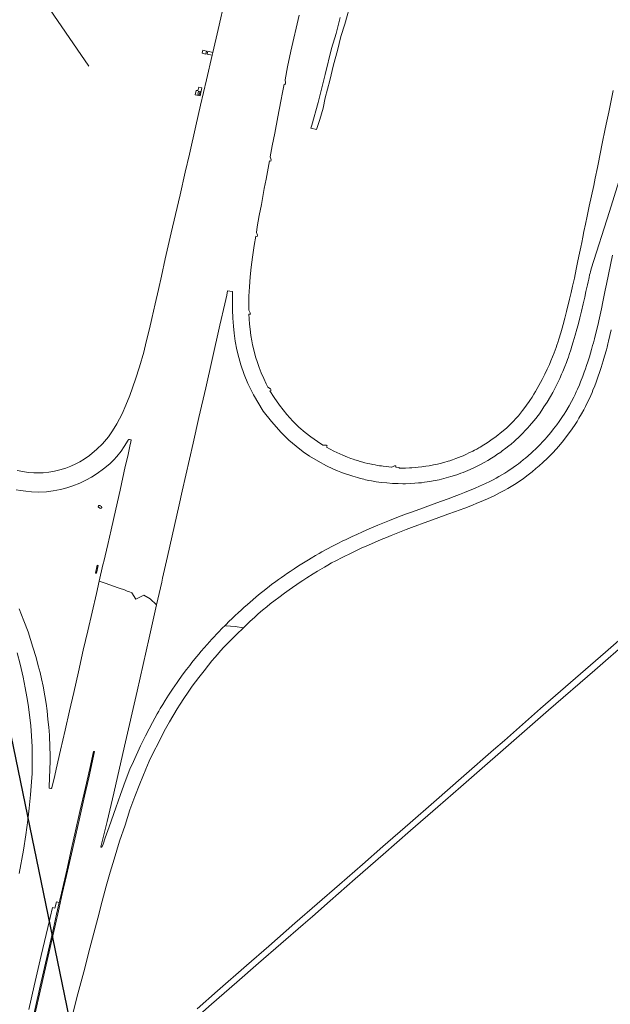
# Model space of a CAD drawing. Extents: x 148869 to 161638, y 453607 to 469810.
# Tile 550 of 656: x 157083 to 157381, y 463083 to 463581. Entities that reach past the tile are written whole.
import ezdxf
from ezdxf.lldxf.tags import DXFTag

# ---------------------------------------------------------------- set-up
doc = ezdxf.new("R2010")
doc.units = 0
doc.layers.add('2024', color=160, linetype='CONTINUOUS')
doc.layers.add('2024 hatch', color=160, linetype='CONTINUOUS')
for name, color, linetype, lineweight in [('B-OI-RI-DRUKLEIDING-G-niet meenemen', 190, 'RI-PERS', 18), ('B-OI-RI-VACUUMLEIDING-G-niet meenemen', 190, 'RI-VACUUM', 18), ('B-RO-VH-VERHARDING_ASFALT-GV', 251, 'CONTINUOUS', 18), ('B-RO-VH-VERHARDING_GESLOTEN-GV', 251, 'CONTINUOUS', 18), ('B-RO-VH-VERHARDING_OPEN-GV', 251, 'CONTINUOUS', 18)]:
    doc.layers.add(name, color=color, linetype=linetype, lineweight=lineweight)
tags = doc.linetypes.add('RI-PERS', pattern='A,7,-2,["P",Standard,S=1.8,R=0,X=-0.5,Y=-0.9],-2,7,-2,[102,NLCS.SHX,S=1,R=180,X=0,Y=0],-2', length=22).pattern_tags.tags
tags[6] = DXFTag(74, 10)
tags = doc.linetypes.add('RI-VACUUM', pattern='A,7,-2,["V",Standard,S=1.8,R=0,X=-0.5,Y=-0.9],-2,7,-2,[102,NLCS.SHX,S=1,R=180,X=0,Y=0],-2', length=22).pattern_tags.tags
tags[6] = DXFTag(74, 10)

msp = doc.modelspace()

# ---------------------------------------------------------------- hatches: boundary and pattern name
at = {"layer": '2024 hatch'}
h = msp.add_hatch(dxfattribs=at)
h.set_pattern_fill('ANSI31', color=256, scale=29.988, angle=45)
h.set_pattern_definition([(90, (0, 0), (-29.988, 0), [])])
h.paths.add_polyline_path([(155468.24, 462509.2), (155430.3, 462608.99), (155317.39, 462696.7), (155326.79, 462885.8), (155421.55, 463128.67), (155681.88, 463221.51), (155808.81, 463270.9), (155858.2, 463353.96), (156235.32, 463468.35), (156395.06, 463466.8), (156874.43, 463576.88), (157060.31, 463303.94), (157149.74, 462870.77), (157067.92, 462815.11), (157047.81, 462789.79), (157071.17, 462711.57), (156936.5, 462350.7), (156856.27, 462251.62), (156803.36, 462113.22), (156627.76, 461893.96), (156524.84, 461717.19), (156312.22, 461660.25), (156176.03, 461568.49), (155937.87, 461968.15)])

# ---------------------------------------------------------------- linework, layer by layer
at = {"layer": '2024', "flags": 128}
msp.add_lwpolyline([(155468.24, 462509.2), (155430.3, 462608.99), (155317.39, 462696.7), (155326.79, 462885.8), (155421.55, 463128.67), (155681.88, 463221.51), (155808.81, 463270.9), (155858.2, 463353.96), (156235.32, 463468.35), (156395.06, 463466.8), (156874.43, 463576.88), (157060.31, 463303.94), (157149.74, 462870.77), (157067.92, 462815.11), (157047.81, 462789.79), (157071.17, 462711.57), (156936.5, 462350.7), (156856.27, 462251.62), (156803.36, 462113.22), (156627.76, 461893.96), (156524.84, 461717.19), (156312.22, 461660.25), (156176.03, 461568.49), (155937.87, 461968.15)], close=True, dxfattribs=at)
at = {"layer": 'B-OI-RI-DRUKLEIDING-G-niet meenemen'}
msp.add_line((157088.13, 463600.03), (157117.56, 463556.97), dxfattribs=at)
at = {"layer": 'B-OI-RI-VACUUMLEIDING-G-niet meenemen'}
msp.add_line((157088.13, 463600.03), (157117.56, 463556.97), dxfattribs=at)
at = {"layer": 'B-RO-VH-VERHARDING_ASFALT-GV', "flags": 128}
for points in [[(157244.65, 463581.71), (157242.67, 463573.6), (157240.38, 463566), (157237.15, 463552.85), (157233.52, 463538.6), (157230.33, 463527.24), (157229.89, 463525.71), (157232.74, 463525.01), (157234.44, 463530.03), (157236.04, 463535.82), (157237.19, 463540.96), (157239.49, 463549.84), (157241.38, 463557.76), (157243.34, 463564.95), (157245.11, 463572.12), (157247.12, 463578.21), (157250.36, 463589.68)], [(157408.71, 463286.62), (157379.01, 463260.69), (157346.07, 463232.17), (157327.79, 463216.04), (157322.25, 463211.33), (157307.31, 463198.11), (157292.02, 463184.83), (157280.1, 463174.39), (157266.28, 463162.44), (157256.01, 463153.37), (157244.31, 463143.24), (157233.04, 463133.38), (157221.83, 463123.61), (157208.58, 463112.1), (157197.24, 463102.24), (157182.73, 463089.51), (157172.28, 463080.33)], [(157166.44, 463071.12), (157179.58, 463082.67), (157192.48, 463093.9), (157203.45, 463103.42), (157214.72, 463113.23), (157225.95, 463123.02), (157230.64, 463127.13), (157239.58, 463134.96), (157252.38, 463146.02), (157266.49, 463158.43), (157280.38, 463170.53), (157294.18, 463182.58), (157305.79, 463192.67), (157317.91, 463203.24), (157325.81, 463210.17), (157329.94, 463213.66), (157350.11, 463231.31), (157373.51, 463251.57), (157390.86, 463266.78)]]:
    msp.add_lwpolyline(points, dxfattribs=at)
at = {"layer": 'B-RO-VH-VERHARDING_GESLOTEN-GV', "flags": 128}
for points in [[(157186.51, 463591.25), (157182.92, 463575.51), (157180.23, 463563.92), (157179.92, 463562.53), (157177.08, 463550.1), (157174.12, 463537.3), (157171.71, 463526.93), (157168.41, 463512.62), (157166.32, 463503.37), (157163.69, 463491.97), (157161.45, 463481.98), (157159.27, 463472.71), (157156.24, 463459.61), (157154.24, 463450.84), (157152.78, 463444.11), (157151.1, 463436.85), (157149.45, 463429.44), (157148.18, 463424.18), (157146.61, 463417.64), (157145.32, 463412.47), (157143.11, 463405.03), (157141.08, 463398.83), (157138.25, 463390.48), (157136.35, 463385.6), (157134.39, 463381.23), (157131.74, 463376.24), (157129.58, 463372.64), (157127.45, 463369.65), (157124.4, 463366.09), (157121.58, 463363.32), (157117.82, 463360.12), (157115.18, 463358.3), (157113.06, 463356.98), (157111.05, 463355.94), (157108.38, 463354.71), (157105.99, 463353.79), (157102.8, 463352.84), (157100.17, 463352.21), (157097.28, 463351.74), (157094.51, 463351.46), (157092.07, 463351.41), (157089.68, 463351.4), (157086.94, 463351.57), (157084.18, 463352.02), (157081.24, 463352.63)], [(157382.87, 463544.68), (157380.6, 463533.78), (157379.33, 463527.66), (157378.65, 463524.44), (157377.5, 463518.8), (157376.07, 463511.86), (157375.36, 463508.3), (157374.86, 463505.87), (157373.74, 463500.48), (157372.97, 463496.73), (157370.77, 463486.28), (157369.68, 463481.18), (157368.87, 463477.23), (157368.07, 463473.47), (157367.48, 463470.57), (157366.92, 463467.84), (157366.43, 463465.51), (157365.51, 463461.02), (157364.86, 463457.79), (157364.17, 463454.46), (157363.2, 463449.92), (157362.31, 463445.82), (157361.57, 463442.54), (157360.76, 463439.14), (157359.21, 463432.91), (157358.38, 463429.6), (157357.56, 463426.47), (157357.04, 463424.56), (157356.35, 463422.16), (157355.37, 463418.97), (157354.83, 463417.33), (157354.37, 463416), (157353.93, 463414.78), (157352.93, 463412.1), (157352.15, 463410.09), (157351.33, 463408), (157350.6, 463406.21), (157349.51, 463403.87), (157348.25, 463401.24), (157347.62, 463399.97), (157346.92, 463398.59), (157346.14, 463397.14), (157345.3, 463395.56), (157344.4, 463393.97), (157343.54, 463392.48), (157342.74, 463391.16), (157341.86, 463389.73), (157340.67, 463387.93), (157339.97, 463386.92), (157339.36, 463386.05), (157338.65, 463385.07), (157337.04, 463382.94), (157335.92, 463381.54), (157334.86, 463380.3), (157333.76, 463379.06), (157332.21, 463377.39), (157331.53, 463376.67), (157330.75, 463375.9), (157329.89, 463375.08), (157328.98, 463374.24), (157327.98, 463373.36), (157325.74, 463371.46), (157324.43, 463370.4), (157323.03, 463369.33), (157321.17, 463368.01), (157320.08, 463367.28), (157318.28, 463366.09), (157317.38, 463365.52), (157315.54, 463364.4), (157314.86, 463364.02), (157313.8, 463363.41), (157312.69, 463362.82), (157311.76, 463362.36), (157309.88, 463361.44), (157308.63, 463360.85), (157306.92, 463360.06), (157305.96, 463359.64), (157304.63, 463359.1), (157303.31, 463358.58), (157302.36, 463358.23), (157301.62, 463357.96), (157300.26, 463357.53), (157299.29, 463357.25), (157297.1, 463356.66), (157295.28, 463356.2), (157293.88, 463355.85), (157291.96, 463355.44), (157289.8, 463355.02), (157287.98, 463354.72), (157286.04, 463354.46), (157284.24, 463354.23), (157282.59, 463354.06), (157280.98, 463353.95), (157279.78, 463353.89), (157277.73, 463353.82), (157276.37, 463353.78), (157275, 463353.79), (157274.5, 463353.79), (157274.51, 463354.14), (157272.92, 463354.19), (157272.96, 463354.9), (157272.13, 463354.9), (157270.87, 463354.35), (157270.73, 463354.33), (157267.95, 463354.61), (157266.47, 463354.77), (157265.67, 463354.87), (157264.63, 463355.02), (157263.57, 463355.19), (157262.4, 463355.4), (157261.27, 463355.61), (157260.65, 463355.73), (157259.64, 463355.95), (157258.77, 463356.15), (157257.27, 463356.53), (157256.14, 463356.82), (157254.81, 463357.18), (157253.41, 463357.59), (157252.17, 463357.97), (157251.25, 463358.27), (157250.04, 463358.7), (157249.23, 463358.99), (157248.48, 463359.28), (157246.11, 463360.26), (157241.52, 463362.36), (157237.82, 463364.37), (157238.2, 463364.97), (157237.59, 463365.32), (157235.97, 463365.46), (157233.23, 463367.22), (157229.93, 463369.55), (157227.08, 463371.76), (157223.81, 463374.57), (157220.76, 463377.56), (157217.7, 463380.94), (157213.99, 463385.62), (157211.29, 463389.52), (157209.18, 463392.93), (157209.77, 463393.28), (157209.44, 463393.93), (157208.2, 463394.79), (157207.3, 463396.41), (157206.02, 463399.18), (157204.82, 463401.89), (157203.73, 463404.64), (157202.83, 463407.21), (157201.94, 463410.06), (157201.18, 463412.93), (157200.42, 463416.2), (157200.05, 463418.14), (157199.6, 463420.86), (157199.18, 463424.02), (157198.88, 463426.65), (157198.63, 463429.33), (157198.56, 463431.58), (157199.29, 463431.63), (157199.25, 463432.36), (157198.53, 463433.68), (157198.45, 463437.07), (157198.54, 463440.78), (157198.76, 463445.41), (157199.2, 463450.58), (157199.71, 463455.43), (157200.39, 463460.47), (157201.23, 463466.42), (157202.02, 463471.07), (157202.74, 463470.9), (157202.86, 463471.55), (157202.32, 463473), (157202.79, 463475.78), (157203.81, 463481.55), (157204.84, 463487.17), (157206.33, 463495.11), (157207.2, 463499.86), (157208.23, 463505.47), (157208.93, 463509.15), (157209.63, 463509.01), (157209.78, 463509.63), (157209.28, 463511.14), (157210.39, 463516.83), (157211.58, 463523.15), (157213.16, 463531.36), (157214.64, 463539.29), (157215.46, 463543.79), (157216.33, 463547.94), (157216.89, 463547.77), (157217.09, 463548.69), (157216.84, 463550.11), (157218.15, 463556.66), (157219.8, 463564.66), (157223.9, 463582.91)], [(157080.82, 463342.87), (157083.06, 463342.4), (157085.65, 463342.05), (157088.47, 463341.78), (157092.27, 463341.67), (157096.12, 463341.86), (157099.5, 463342.24), (157103.19, 463342.96), (157106.38, 463343.82), (157109.41, 463344.76), (157112.95, 463346.16), (157116.07, 463347.62), (157118.95, 463349.24), (157121.79, 463351.08), (157124.92, 463353.34), (157128.1, 463355.97), (157130.17, 463357.93), (157131.69, 463359.72), (157133.83, 463362.44), (157135.45, 463364.77), (157137.39, 463367.96), (157137.58, 463368.18), (157137.86, 463368.27), (157138.16, 463368.28), (157138.62, 463368.17), (157138.81, 463368.08), (157138.89, 463367.99), (157138.78, 463367.13), (157138.36, 463364.93), (157137.3, 463359.87), (157136.02, 463354.61), (157133.38, 463342.67), (157131.19, 463333.01), (157128.83, 463322.65), (157127.09, 463315.24), (157125.11, 463306.63), (157124.95, 463305.93), (157124.71, 463304.88), (157122.84, 463296.67), (157126.3, 463295.47), (157129.61, 463294.31), (157132.91, 463293.15), (157135.52, 463292.24), (157136.98, 463291.63), (157137.85, 463291.39), (157139.24, 463290.76), (157141.37, 463287.46), (157145.36, 463289.46), (157148.63, 463287.63), (157151.84, 463284.62), (157154.41, 463296.13), (157154.9, 463298.13), (157157.37, 463309.14), (157163.26, 463335.27), (157164.81, 463342.12), (157170.3, 463366.33), (157173.25, 463379.34), (157176.68, 463394.45), (157179.93, 463408.68), (157183.91, 463426.03), (157186.38, 463436.89), (157187.33, 463441.23), (157187.79, 463443.42), (157190.05, 463443.09), (157190.17, 463443.04), (157190.23, 463443.01), (157190.31, 463442.86), (157190.32, 463442.28), (157190.24, 463437.61), (157190.23, 463433.8), (157190.42, 463429.6), (157190.68, 463425.62), (157191.02, 463422.01), (157191.57, 463418.02), (157192.48, 463413.64), (157193.38, 463409.67), (157194.41, 463405.95), (157196.07, 463401.16), (157197.97, 463396.54), (157200.85, 463390.82), (157205.78, 463382.65), (157209.95, 463377.29), (157214.81, 463371.73), (157218.82, 463367.93), (157222.38, 463364.85), (157226, 463362.07), (157229.22, 463359.87), (157233.52, 463357.26), (157237.79, 463354.94), (157240.99, 463353.38), (157243.44, 463352.43), (157245.02, 463351.81), (157246.34, 463351.31), (157247.87, 463350.75), (157249.54, 463350.19), (157251.04, 463349.73), (157253.49, 463349), (157255.08, 463348.56), (157256.67, 463348.14), (157257.53, 463347.93), (157259.22, 463347.58), (157260.6, 463347.32), (157263, 463346.91), (157265.68, 463346.55), (157268.25, 463346.28), (157271.21, 463346.07), (157274.1, 463345.93), (157276.42, 463345.89), (157277.79, 463345.89), (157280.17, 463345.98), (157282.55, 463346.12), (157284.3, 463346.26), (157285.88, 463346.42), (157287.42, 463346.61), (157290.16, 463347.04), (157291.77, 463347.32), (157294.74, 463347.94), (157297.15, 463348.52), (157299.52, 463349.15), (157300.73, 463349.51), (157303.67, 463350.43), (157305.76, 463351.15), (157307.01, 463351.64), (157308.15, 463352.08), (157310.53, 463353.09), (157313.05, 463354.24), (157314.3, 463354.88), (157316.05, 463355.8), (157317.54, 463356.63), (157319.46, 463357.71), (157321.27, 463358.8), (157322.95, 463359.87), (157324.06, 463360.61), (157325.98, 463361.93), (157326.74, 463362.48), (157328.6, 463363.86), (157330.04, 463364.97), (157331.19, 463365.92), (157332.73, 463367.27), (157333.74, 463368.2), (157334.73, 463369.11), (157335.96, 463370.3), (157337.12, 463371.44), (157338.37, 463372.75), (157339.62, 463374.11), (157340.52, 463375.14), (157342.7, 463377.7), (157343.68, 463378.9), (157344.83, 463380.39), (157345.5, 463381.29), (157346.71, 463383.04), (157347.8, 463384.71), (157349.37, 463387.15), (157351.08, 463389.93), (157352.25, 463392.01), (157354, 463395.34), (157355.83, 463399.09), (157356.75, 463401.22), (157357.36, 463402.69), (157358.38, 463405.24), (157359.15, 463407.19), (157359.69, 463408.64), (157360.17, 463409.95), (157360.58, 463411.16), (157361.37, 463413.54), (157361.94, 463415.37), (157362.64, 463417.67), (157363.12, 463419.28), (157363.62, 463421.05), (157364.46, 463424.1), (157365.05, 463426.28), (157365.94, 463429.72), (157366.8, 463433.17), (157367.67, 463436.8), (157368.16, 463438.91), (157368.45, 463440.19), (157369.09, 463443.09), (157369.83, 463446.51), (157370.13, 463447.96), (157370.44, 463449.39), (157370.64, 463450.26), (157370.92, 463451.46), (157371.13, 463452.3), (157371.32, 463453.01), (157371.76, 463454.51), (157380.93, 463483.51), (157393.7, 463524.14)], [(157382.48, 463461.41), (157379.44, 463446.88), (157378.8, 463443.72), (157377.6, 463437.93), (157376.86, 463434.33), (157375.89, 463429.82), (157375.02, 463425.94), (157373.93, 463421.41), (157373.35, 463419.14), (157372.87, 463417.22), (157372.46, 463415.74), (157371.92, 463413.81), (157370.83, 463410.08), (157370.05, 463407.6), (157369.42, 463405.68), (157368.84, 463403.96), (157368.23, 463402.25), (157367.48, 463400.28), (157366.37, 463397.46), (157365.72, 463395.88), (157364.75, 463393.66), (157364.19, 463392.4), (157363.58, 463391.08), (157362.9, 463389.68), (157361.74, 463387.47), (157360.51, 463385.27), (157358.86, 463382.47), (157357.98, 463381.04), (157357.21, 463379.84), (157356.2, 463378.35), (157355.47, 463377.29), (157354.26, 463375.64), (157352.69, 463373.57), (157351.29, 463371.81), (157350.24, 463370.54), (157349.23, 463369.36), (157348.4, 463368.43), (157347.24, 463367.19), (157345.7, 463365.58), (157344.39, 463364.24), (157343.56, 463363.43), (157342.35, 463362.3), (157341.54, 463361.57), (157339.76, 463360.01), (157338.47, 463358.9), (157337.55, 463358.11), (157336.02, 463356.87), (157334.9, 463355.99), (157333.98, 463355.32), (157332.3, 463354.11), (157331.08, 463353.27), (157330.3, 463352.75), (157329.53, 463352.25), (157328, 463351.3), (157326.48, 463350.38), (157325.05, 463349.56), (157323.58, 463348.74), (157322.08, 463347.94), (157320.38, 463347.06), (157318.31, 463346.05), (157316.7, 463345.29), (157315.22, 463344.61), (157313.01, 463343.62), (157311.84, 463343.12), (157310.48, 463342.56), (157307.63, 463341.42), (157305.17, 463340.47), (157302.4, 463339.42), (157299.35, 463338.29), (157296.01, 463337.07), (157291.73, 463335.53), (157286.44, 463333.61), (157281.23, 463331.72), (157278.24, 463330.61), (157274.27, 463329.08), (157269.73, 463327.3), (157263.79, 463324.88), (157259.43, 463323.07), (157256.06, 463321.61), (157253.11, 463320.27), (157250.77, 463319.21), (157249.47, 463318.6), (157247.69, 463317.75), (157245.75, 463316.78), (157243.94, 463315.88), (157241.19, 463314.47), (157237.67, 463312.63), (157236.17, 463311.82), (157235.48, 463311.44), (157234.06, 463310.65), (157232.17, 463309.53), (157229.98, 463308.24), (157228.73, 463307.48), (157227.07, 463306.45), (157223.7, 463304.31), (157221.45, 463302.86), (157219.36, 463301.48), (157217.58, 463300.27), (157216.73, 463299.68), (157215.05, 463298.51), (157213.47, 463297.39), (157212.08, 463296.39), (157210.04, 463294.86), (157209, 463294.06), (157206.31, 463291.96), (157204.26, 463290.31), (157202.23, 463288.64), (157199.02, 463285.9), (157196.87, 463284.03), (157196.19, 463283.42), (157194.6, 463282), (157193.27, 463280.78), (157191.42, 463279.05), (157189.94, 463277.62), (157188.62, 463276.35), (157186.79, 463274.56), (157186.84, 463274.09), (157191.6, 463273.72), (157195.77, 463273.08), (157199.09, 463276.2), (157201.49, 463278.4), (157203.31, 463280.03), (157205.49, 463281.9), (157207.61, 463283.68), (157209.34, 463285.08), (157211.86, 463287.03), (157213.67, 463288.4), (157216.57, 463290.52), (157218.91, 463292.21), (157220.57, 463293.4), (157222.72, 463294.92), (157224.04, 463295.83), (157225.78, 463296.98), (157227.83, 463298.3), (157230.98, 463300.31), (157233.22, 463301.67), (157234.47, 463302.42), (157236.77, 463303.76), (157238.42, 463304.71), (157240.39, 463305.83), (157242.53, 463306.97), (157245.68, 463308.57), (157250.69, 463311.02), (157255.42, 463313.27), (157258.23, 463314.53), (157260.56, 463315.55), (157265.45, 463317.62), (157268.17, 463318.78), (157270.46, 463319.7), (157273.84, 463321.02), (157278.08, 463322.67), (157280.79, 463323.71), (157289.09, 463326.82), (157293.21, 463328.33), (157299.23, 463330.46), (157303.01, 463331.83), (157304.89, 463332.52), (157307.77, 463333.6), (157311.66, 463335.09), (157313.9, 463335.98), (157316.1, 463336.89), (157317.15, 463337.34), (157319.3, 463338.28), (157322.62, 463339.84), (157324.13, 463340.58), (157325.69, 463341.39), (157327.77, 463342.5), (157329.56, 463343.52), (157331.31, 463344.54), (157332.87, 463345.51), (157334.22, 463346.39), (157335.44, 463347.2), (157337.24, 463348.45), (157339.2, 463349.91), (157341.17, 463351.41), (157341.8, 463351.91), (157343.76, 463353.54), (157345.39, 463354.95), (157347.26, 463356.61), (157349.58, 463358.8), (157350.57, 463359.77), (157351.53, 463360.74), (157352.08, 463361.32), (157354.14, 463363.55), (157355.2, 463364.75), (157356.14, 463365.85), (157357.7, 463367.78), (157358.6, 463368.92), (157360.25, 463371.14), (157362.07, 463373.63), (157363.55, 463375.81), (157364.54, 463377.36), (157365.54, 463379.04), (157366.85, 463381.3), (157367.92, 463383.27), (157368.8, 463384.9), (157369.58, 463386.41), (157370.78, 463388.93), (157372.17, 463392.04), (157372.63, 463393.17), (157373.5, 463395.37), (157374.17, 463397.19), (157375.11, 463399.78), (157376.1, 463402.62), (157376.8, 463404.67), (157377.81, 463408.02), (157378.5, 463410.42), (157379.4, 463413.65), (157379.75, 463414.9), (157380.19, 463416.65), (157380.53, 463418.04), (157381.88, 463423.66)], [(157109.08, 463076.61), (157112.06, 463087.93), (157114.98, 463099.11), (157118.13, 463111.09), (157120.1, 463118.54), (157122.13, 463126.22), (157124.32, 463134.75), (157126.35, 463142.4), (157128.36, 463149.54), (157130.32, 463156.09), (157133.12, 463165.07), (157135.87, 463173.16), (157138.33, 463181.05), (157140.83, 463187.66), (157143.36, 463194.07), (157146.34, 463201.54), (157148.14, 463205.58), (157150.13, 463209.89), (157152.89, 463215.12), (157155.71, 463220.69), (157158.36, 463225.51), (157162.25, 463232.14), (157163.72, 463234.47), (157165.59, 463237.33), (157167.76, 463240.52), (157169.89, 463243.5), (157173.2, 463247.95), (157175.84, 463251.34), (157178.02, 463254.08), (157179.84, 463256.31), (157181.23, 463257.94), (157182.62, 463259.54), (157184.23, 463261.36), (157185.92, 463263.2), (157187.72, 463265.11), (157189.7, 463267.15), (157192.18, 463269.61), (157195.77, 463273.08), (157191.6, 463273.72), (157186.84, 463274.09), (157186.79, 463274.56), (157184.71, 463272.48), (157183.45, 463271.18), (157182.36, 463270.04), (157180.8, 463268.36), (157179.85, 463267.33), (157178.55, 463265.9), (157177.34, 463264.53), (157175.89, 463262.89), (157174.43, 463261.19), (157173.23, 463259.77), (157171.19, 463257.28), (157169.72, 463255.43), (157168.6, 463254), (157166.98, 463251.92), (157165.36, 463249.73), (157163.26, 463246.84), (157162.18, 463245.3), (157159.92, 463241.98), (157157.91, 463238.95), (157156.23, 463236.33), (157154.93, 463234.27), (157153.68, 463232.22), (157152.91, 463230.94), (157152.14, 463229.61), (157149.74, 463225.2), (157148, 463221.99), (157146.19, 463218.45), (157143.74, 463213.43), (157140.1, 463205.5), (157138.36, 463201.49), (157135.97, 463195.38), (157133.5, 463188.71), (157131.17, 463182.08), (157127.84, 463172.43), (157125.85, 463166.75), (157124.84, 463163.64), (157124.29, 463162.46), (157124.19, 463162.3), (157124, 463162.08), (157123.9, 463162.06), (157123.82, 463162.08), (157123.71, 463162.13), (157123.66, 463162.21), (157126.8, 463175.13), (157130.12, 463189.4), (157135.57, 463213.12), (157141.95, 463240.93), (157148.01, 463267.92), (157151.84, 463284.62), (157148.63, 463287.63), (157145.36, 463289.46), (157141.37, 463287.46), (157139.24, 463290.76), (157137.85, 463291.39), (157136.98, 463291.63), (157135.52, 463292.24), (157132.91, 463293.15), (157129.61, 463294.31), (157126.3, 463295.47), (157122.84, 463296.67), (157121.38, 463290.31), (157117.06, 463271.49), (157114.76, 463261.67), (157112.25, 463250.7), (157109.89, 463240.4), (157107.79, 463231.12), (157105.5, 463221.22), (157103.19, 463211.12), (157101, 463201.54), (157100.28, 463198.38), (157098.79, 463192.03), (157098.69, 463191.87), (157098.54, 463191.82), (157098.41, 463191.81), (157097.73, 463191.91), (157097.56, 463191.97), (157097.47, 463192.07), (157097.43, 463192.19), (157097.42, 463192.56), (157097.87, 463201.63), (157097.92, 463205.36), (157097.92, 463208.91), (157097.82, 463212.53), (157097.57, 463218.75), (157097.25, 463222.8), (157096.84, 463226.75), (157096.4, 463231.05), (157095.89, 463234.84), (157095.27, 463238.71), (157094.38, 463243.49), (157093.63, 463247.21), (157092.94, 463250.38), (157091.98, 463253.87), (157090.87, 463258.08), (157089.28, 463263.23), (157086.81, 463270.97), (157084.71, 463276.52), (157082.29, 463282.59)], [(157081.37, 463260.33), (157082.83, 463254.67), (157084.28, 463248.04), (157085.31, 463242.75), (157086.18, 463238.15), (157086.89, 463234.23), (157087.57, 463229.08), (157088.17, 463223.42), (157088.56, 463218.47), (157088.85, 463212.78), (157088.91, 463209.24), (157088.9, 463203.79), (157088.82, 463199.43), (157088.58, 463195.22), (157088.07, 463188.61), (157087.41, 463181.77), (157086.69, 463175.71), (157085.62, 463168.31), (157084.43, 463160.62), (157082.26, 463148.78)], [(157087.23, 463079.94), (157089.93, 463091.99), (157093.5, 463107.27), (157096.86, 463121.52), (157099.13, 463131.55), (157100.38, 463131.24), (157101.17, 463134.4), (157102.58, 463134.07), (157103.66, 463138.87), (157106.34, 463150.55), (157108.8, 463161.35), (157110.85, 463170.39), (157113.08, 463180.16), (157115.83, 463192.23), (157118.03, 463201.83), (157119.98, 463210.53), (157120.48, 463210.41), (157117.49, 463197.22), (157115.38, 463187.97), (157112.65, 463175.82), (157109.22, 463160.99), (157106.22, 463147.7), (157104.14, 463138.51), (157102.57, 463131.49), (157100.29, 463121.65), (157096.42, 463104.86), (157093.43, 463091.54), (157089.86, 463075.92)], [(157089.86, 463075.92), (157093.43, 463091.54), (157096.42, 463104.86), (157100.29, 463121.65), (157102.57, 463131.49), (157104.14, 463138.51), (157106.22, 463147.7), (157109.22, 463160.99), (157112.65, 463175.82), (157115.38, 463187.97), (157117.49, 463197.22), (157120.48, 463210.41), (157119.98, 463210.53), (157118.03, 463201.83), (157115.83, 463192.23), (157113.08, 463180.16), (157110.85, 463170.39), (157108.8, 463161.35), (157106.34, 463150.55), (157103.66, 463138.87), (157102.58, 463134.07), (157101.27, 463128.23), (157099.67, 463121.17), (157096.79, 463108.55), (157092.99, 463091.89), (157087.83, 463069.29)]]:
    msp.add_lwpolyline(points, dxfattribs=at)
for points in [[(157176.82, 463563.16), (157177.17, 463564.71), (157175.24, 463565.2), (157174.89, 463563.55)], [(157174.74, 463546.04), (157173.14, 463546.39), (157172.77, 463544.66), (157171.87, 463544.8), (157171.41, 463542.56), (157173.88, 463542.04)], [(157172.69, 463542.79), (157173.44, 463542.63), (157173.82, 463544.29), (157173.07, 463544.46)], [(157173.82, 463544.29), (157173.44, 463542.63), (157172.69, 463542.79), (157173.07, 463544.46)], [(157123.36, 463334.75), (157123.12, 463334.85), (157122.93, 463334.89), (157122.61, 463334.84), (157122.41, 463334.67), (157122.33, 463334.27), (157122.58, 463333.93), (157122.92, 463333.68), (157123.12, 463333.54), (157123.53, 463333.39), (157123.87, 463333.49), (157124.05, 463333.84), (157123.94, 463334.31)], [(157120.92, 463300.74), (157121.39, 463300.64), (157122.25, 463304.61), (157121.79, 463304.72)]]:
    msp.add_lwpolyline(points, close=True, dxfattribs=at)
at = {"layer": 'B-RO-VH-VERHARDING_OPEN-GV', "flags": 128}
msp.add_lwpolyline([(157180.23, 463563.92), (157177.75, 463564.56), (157177.41, 463563.04), (157179.92, 463562.53)], close=True, dxfattribs=at)

doc.saveas('drawing.dxf')
